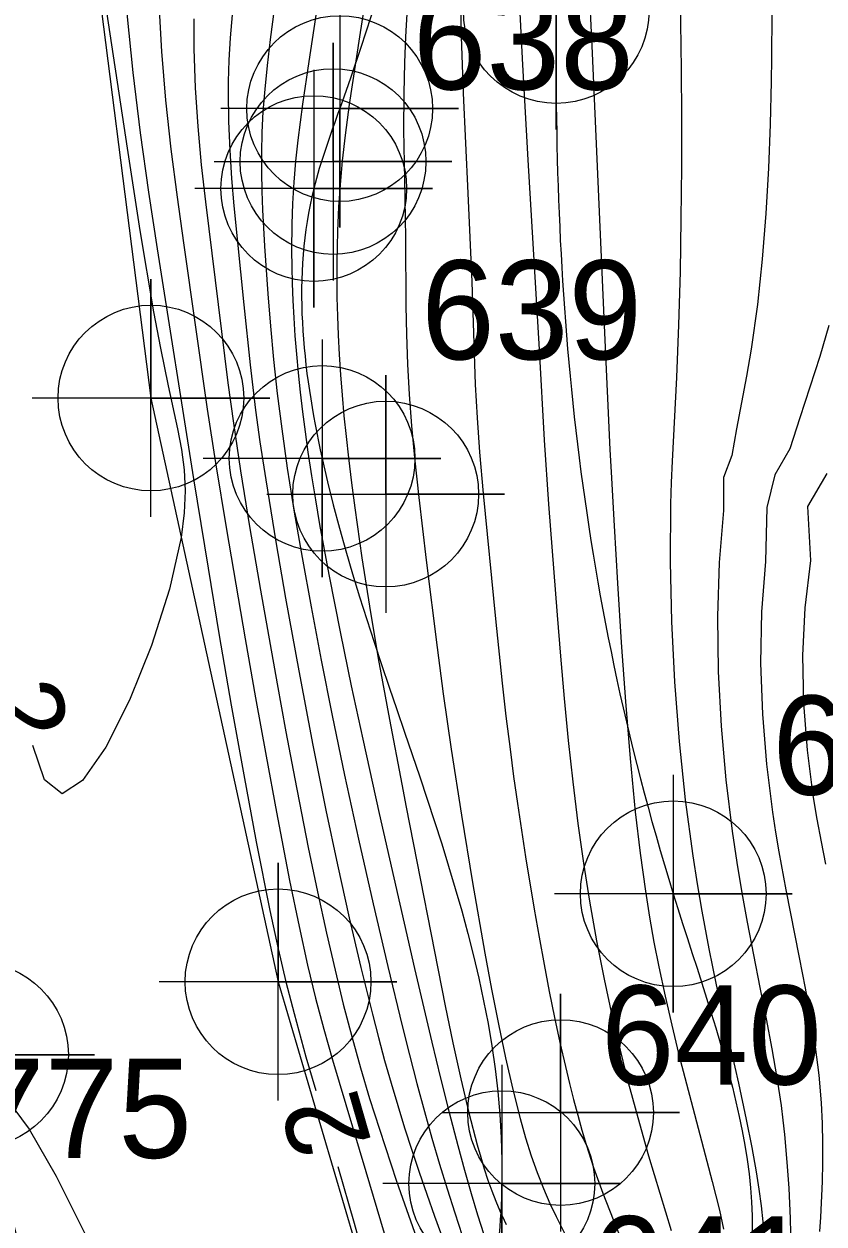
# Model space of a CAD drawing. Extents: x 2602990 to 2605851, y 618069 to 619180.
# Drawn here: x 2604044.25 to 2604064.45, y 618419.03 to 618449.32 of the extents above; entities that cross this region are included whole.
import ezdxf

# ---------------------------------------------------------------- set-up
doc = ezdxf.new("R2010")
doc.units = 0
for name, color, linetype in [('DTM Contours Major', 7, 'Continuous'), ('DTM Contours Minor', 7, 'Continuous'), ('DTM Contours Minor Text', 7, 'Continuous'), ('Exist DTM Breakline', 7, 'Continuous'), ('Exist DTM Breakline Cogo Number', 7, 'Continuous'), ('Exist DTM Breakline Cogo Point CELL', 7, 'Continuous'), ('Exist DTM Breakline Underwater', 7, 'Continuous'), ('Exist DTM Breakline Underwater Cogo Number', 7, 'Continuous'), ('Exist DTM Breakline Underwater Cogo Point CELL', 7, 'Continuous'), ('Exist DTM Crownline', 7, 'Continuous'), ('Exist Roads EOP', 7, 'Continuous'), ('Exist Roads Soil', 7, 'Continuous'), ('Exist Roads Soil Cogo Point CELL', 7, 'Continuous'), ('Exist Structure Major Bridge WW Cogo Point CELL', 7, 'Continuous')]:
    doc.layers.add(name, color=color, linetype=linetype)

# ---------------------------------------------------------------- blocks, each defined once
blk = doc.blocks.new('EXIST DTM BREAKLINE COGO POINT')
at = {"layer": 'Exist DTM Breakline Cogo Point CELL'}
blk.add_lwpolyline([(0, 0.06), (0, -0.06), (0, 0), (0.06, 0), (-0.06, 0)], dxfattribs=at)
blk.add_circle((0, 0), 0.04688, dxfattribs=at)
blk = doc.blocks.new('EXIST DTM BREAKLINE UNDERWATER COGO POINT')
at = {"layer": 'Exist DTM Breakline Underwater Cogo Point CELL'}
blk.add_lwpolyline([(0, 0.06), (0, -0.06), (0, 0), (0.06, 0), (-0.06, 0)], dxfattribs=at)
blk.add_circle((0, 0), 0.04688, dxfattribs=at)
blk = doc.blocks.new('EXIST ROADS SOIL COGO POINT')
at = {"layer": 'Exist Roads Soil Cogo Point CELL'}
blk.add_lwpolyline([(0, -0.06), (0, 0.06), (0, 0), (0.06, 0), (-0.06, 0)], dxfattribs=at)
blk.add_circle((0, 0), 0.04688, dxfattribs=at)
blk = doc.blocks.new('EXIST STRUCTURE MAJOR BRIDGE WW COGO POINT')
at = {"layer": 'Exist Structure Major Bridge WW Cogo Point CELL'}
blk.add_lwpolyline([(-0.06, 0), (0.06, 0), (0, 0), (0, 0.06), (0, -0.06)], dxfattribs=at)
blk.add_circle((0, 0), 0.04688, dxfattribs=at)

msp = doc.modelspace()

# ---------------------------------------------------------------- linework, layer by layer
at = {"layer": 'DTM Contours Major'}
for points in [[(2604047.659, 618449.831), (2604047.722, 618448.626), (2604047.828, 618447.393), (2604047.964, 618446.159), (2604048.119, 618444.952), (2604048.279, 618443.797), (2604048.881, 618439.601), (2604049.09, 618438.241), (2604049.366, 618436.56), (2604049.838, 618433.797), (2604050.1, 618432.314), (2604050.366, 618430.838), (2604050.628, 618429.425), (2604050.96, 618427.703), (2604051.198, 618426.541), (2604051.414, 618425.561), (2604051.614, 618424.73), (2604051.82, 618423.952), (2604052.041, 618423.177), (2604052.886, 618420.36), (2604053.972, 618416.706), (2604054.366, 618415.416), (2604054.72, 618414.293)], [(2604060.82, 618449.945), (2604060.844, 618448.171), (2604060.851, 618446.973), (2604060.849, 618445.71), (2604060.838, 618444.402), (2604060.814, 618443.067), (2604060.777, 618441.725), (2604060.723, 618440.395), (2604060.616, 618438.282), (2604060.594, 618437.747), (2604060.578, 618437.206), (2604060.567, 618435.743), (2604060.601, 618434.239), (2604060.678, 618432.718), (2604060.794, 618431.208), (2604060.947, 618429.734), (2604061.134, 618428.321), (2604061.244, 618427.613), (2604061.363, 618426.926), (2604061.543, 618425.979), (2604061.731, 618425.071), (2604061.921, 618424.202), (2604062.287, 618422.59), (2604062.488, 618421.668), (2604062.628, 618420.965), (2604062.739, 618420.346), (2604062.806, 618419.911), (2604062.861, 618419.492), (2604062.903, 618419.088), (2604062.929, 618418.7)]]:
    msp.add_lwpolyline(points, dxfattribs=at)
at = {"layer": 'DTM Contours Minor'}
for points in [[(2604053.727, 618455.425), (2604052.72, 618448.996), (2604052.465, 618447.283), (2604052.361, 618446.511), (2604052.288, 618445.867), (2604052.235, 618445.262), (2604052.197, 618444.703), (2604052.169, 618444.089), (2604052.158, 618443.703), (2604052.151, 618443.294), (2604052.15, 618442.863), (2604052.155, 618442.414), (2604052.167, 618441.948), (2604052.185, 618441.466), (2604052.212, 618440.973), (2604052.245, 618440.468), (2604052.285, 618439.954), (2604052.332, 618439.432), (2604052.385, 618438.904), (2604052.443, 618438.371), (2604052.52, 618437.737), (2604052.602, 618437.103), (2604052.782, 618435.845), (2604052.974, 618434.623), (2604053.196, 618433.307), (2604053.478, 618431.763), (2604053.791, 618430.132), (2604053.904, 618429.554), (2604054.89, 618424.539), (2604055.082, 618423.606), (2604055.279, 618422.699), (2604055.483, 618421.835), (2604055.694, 618421.031), (2604055.783, 618420.722), (2604055.873, 618420.425), (2604055.966, 618420.141), (2604056.062, 618419.87), (2604056.162, 618419.61), (2604056.265, 618419.364), (2604056.424, 618419.021)], [(2604058.415, 618452.431), (2604058.595, 618448.582), (2604058.905, 618441.523), (2604059.046, 618438.579), (2604059.075, 618438.007), (2604059.149, 618436.65), (2604059.233, 618435.203), (2604059.329, 618433.712), (2604059.436, 618432.223), (2604059.555, 618430.781), (2604059.686, 618429.432), (2604059.807, 618428.393), (2604059.94, 618427.433), (2604060.044, 618426.776), (2604060.157, 618426.142), (2604060.279, 618425.52), (2604060.437, 618424.779), (2604060.606, 618424.048), (2604060.78, 618423.333), (2604061.134, 618421.964), (2604061.627, 618420.108), (2604061.808, 618419.38), (2604061.916, 618418.903)], [(2604052.02, 618452.157), (2604051.441, 618448.373), (2604051.285, 618447.296), (2604051.167, 618446.391), (2604051.109, 618445.858), (2604051.063, 618445.329), (2604051.031, 618444.791), (2604051.014, 618444.268), (2604051.008, 618443.602), (2604051.012, 618443.19), (2604051.022, 618442.769), (2604051.039, 618442.34), (2604051.062, 618441.901), (2604051.092, 618441.451), (2604051.13, 618440.987), (2604051.174, 618440.512), (2604051.226, 618440.026), (2604051.284, 618439.531), (2604051.349, 618439.028), (2604051.421, 618438.515), (2604051.511, 618437.915), (2604051.61, 618437.306), (2604051.716, 618436.687), (2604051.947, 618435.426), (2604052.24, 618433.935), (2604052.514, 618432.615), (2604052.805, 618431.266), (2604053.223, 618429.389), (2604054.115, 618425.48), (2604054.549, 618423.617), (2604054.767, 618422.715), (2604054.985, 618421.843), (2604055.202, 618421.01), (2604055.373, 618420.389), (2604055.541, 618419.805), (2604055.705, 618419.262), (2604055.864, 618418.767)], [(2604046.256, 618450.189), (2604046.856, 618446.187), (2604047.178, 618444.106), (2604047.523, 618442.054), (2604047.696, 618441.141), (2604047.895, 618440.186), (2604048.131, 618439.102), (2604048.228, 618438.579), (2604048.294, 618438.065), (2604048.321, 618437.539), (2604048.301, 618436.978), (2604048.225, 618436.361), (2604047.929, 618435.052), (2604047.474, 618433.631), (2604046.917, 618432.25), (2604046.317, 618431.064), (2604045.732, 618430.225), (2604045.221, 618429.888), (2604044.775, 618430.24), (2604044.479, 618431.109)], [(2604050.609, 618450.024), (2604050.465, 618448.927), (2604050.39, 618448.274), (2604050.33, 618447.671), (2604050.287, 618447.111), (2604050.26, 618446.582), (2604050.247, 618446.072), (2604050.246, 618445.579), (2604050.257, 618445.1), (2604050.275, 618444.632), (2604050.327, 618443.711), (2604050.408, 618442.505), (2604050.473, 618441.689), (2604050.552, 618440.852), (2604050.647, 618439.99), (2604050.759, 618439.1), (2604050.901, 618438.107), (2604051.077, 618437.001), (2604051.275, 618435.852), (2604051.501, 618434.605), (2604051.757, 618433.259), (2604052.034, 618431.869), (2604052.348, 618430.361), (2604052.701, 618428.742), (2604053.07, 618427.109), (2604053.437, 618425.533), (2604053.798, 618424.033), (2604053.983, 618423.298), (2604054.17, 618422.577), (2604054.361, 618421.872), (2604054.552, 618421.198), (2604054.744, 618420.545), (2604054.937, 618419.917), (2604055.129, 618419.315), (2604055.317, 618418.744)], [(2604055.272, 618449.985), (2604055.29, 618449.007), (2604055.339, 618447.575), (2604055.455, 618445.046), (2604055.555, 618442.812), (2604055.647, 618440.223), (2604055.692, 618439.381), (2604055.754, 618438.516), (2604055.845, 618437.47), (2604056.154, 618434.302), (2604056.325, 618432.682), (2604056.42, 618431.85), (2604056.523, 618431.013), (2604056.613, 618430.329), (2604056.709, 618429.648), (2604056.913, 618428.3), (2604057.133, 618426.976), (2604057.257, 618426.271), (2604057.384, 618425.579), (2604057.514, 618424.902), (2604057.646, 618424.246), (2604057.782, 618423.611), (2604057.92, 618423.003), (2604058.023, 618422.579), (2604058.126, 618422.171), (2604058.232, 618421.777), (2604058.338, 618421.4), (2604058.447, 618421.037), (2604058.633, 618420.461), (2604058.864, 618419.813), (2604059.124, 618419.145), (2604059.419, 618418.401)], [(2604053.929, 618449.727), (2604053.884, 618448.999), (2604053.857, 618448.349), (2604053.84, 618447.563), (2604053.838, 618446.65), (2604053.857, 618445.389), (2604053.881, 618443.922), (2604053.896, 618442.208), (2604053.91, 618441.48), (2604053.937, 618440.733), (2604053.979, 618439.968), (2604054.037, 618439.18), (2604054.111, 618438.366), (2604054.217, 618437.364), (2604054.404, 618435.783), (2604054.68, 618433.58), (2604054.835, 618432.416), (2604055.037, 618431.012), (2604055.295, 618429.353), (2604055.578, 618427.65), (2604055.89, 618425.868), (2604056.058, 618424.958), (2604056.231, 618424.073), (2604056.408, 618423.227), (2604056.59, 618422.429), (2604056.778, 618421.693), (2604056.916, 618421.206), (2604057.06, 618420.754), (2604057.208, 618420.332), (2604057.366, 618419.93), (2604057.53, 618419.552), (2604057.685, 618419.224), (2604057.994, 618418.613)], [(2604056.75, 618449.922), (2604056.834, 618448.285), (2604056.971, 618445.891), (2604057.256, 618441.107), (2604057.384, 618438.817), (2604057.495, 618437.196), (2604057.709, 618434.402), (2604057.795, 618433.362), (2604057.89, 618432.296), (2604057.994, 618431.231), (2604058.107, 618430.191), (2604058.237, 618429.14), (2604058.378, 618428.138), (2604058.53, 618427.179), (2604058.707, 618426.177), (2604058.898, 618425.207), (2604059.104, 618424.26), (2604059.235, 618423.699), (2604059.37, 618423.145), (2604059.508, 618422.604), (2604059.788, 618421.565), (2604060.022, 618420.751), (2604060.587, 618418.865)], [(2604046.85, 618449.588), (2604046.998, 618448.092), (2604047.186, 618446.575), (2604047.398, 618445.077), (2604047.617, 618443.64), (2604048.535, 618437.84), (2604048.902, 618435.585), (2604049.185, 618433.888), (2604049.487, 618432.124), (2604049.8, 618430.364), (2604050.113, 618428.68), (2604050.46, 618426.941), (2604050.669, 618425.978), (2604050.867, 618425.143), (2604051.071, 618424.343), (2604051.372, 618423.25), (2604051.618, 618422.4)], [(2604048.542, 618449.448), (2604048.539, 618448.942), (2604048.541, 618448.69), (2604048.575, 618447.71), (2604048.641, 618446.732), (2604048.73, 618445.767), (2604048.834, 618444.828), (2604049.403, 618440.265), (2604049.542, 618439.245), (2604049.723, 618438.042), (2604049.95, 618436.639), (2604050.224, 618435.033), (2604050.644, 618432.667), (2604050.866, 618431.457), (2604051.091, 618430.268), (2604051.431, 618428.536), (2604051.664, 618427.414), (2604051.89, 618426.374), (2604052.105, 618425.436), (2604052.313, 618424.58), (2604052.526, 618423.76), (2604052.747, 618422.969), (2604052.979, 618422.196), (2604053.225, 618421.421), (2604053.66, 618420.115), (2604054.31, 618418.25)], [(2604049.505, 618449.549), (2604049.46, 618448.967), (2604049.429, 618448.409), (2604049.412, 618447.869), (2604049.408, 618447.604), (2604049.416, 618446.859), (2604049.446, 618446.131), (2604049.492, 618445.42), (2604049.551, 618444.727), (2604049.8, 618442.23), (2604049.961, 618440.719), (2604050.102, 618439.569), (2604050.211, 618438.773), (2604050.355, 618437.811), (2604050.61, 618436.253), (2604050.858, 618434.826), (2604051.19, 618432.992), (2604051.548, 618431.113), (2604051.876, 618429.475), (2604052.168, 618428.096), (2604052.464, 618426.761), (2604052.756, 618425.508), (2604053.048, 618424.324), (2604053.2, 618423.741), (2604053.357, 618423.162), (2604053.521, 618422.585), (2604053.689, 618422.022), (2604053.863, 618421.46), (2604054.044, 618420.899), (2604054.23, 618420.34), (2604054.617, 618419.227), (2604055.069, 618417.99)], [(2604063.128, 618449.585), (2604063.122, 618448.454), (2604063.113, 618447.866), (2604063.088, 618446.791), (2604063.046, 618445.676), (2604062.982, 618444.535), (2604062.892, 618443.384), (2604062.77, 618442.237), (2604062.612, 618441.109), (2604062.496, 618440.434), (2604062.244, 618439.098), (2604062.121, 618438.425), (2604061.913, 618437.871), (2604061.915, 618437.04), (2604061.801, 618435.725), (2604061.759, 618434.362), (2604061.778, 618432.976), (2604061.852, 618431.595), (2604061.972, 618430.244), (2604062.131, 618428.949), (2604062.249, 618428.158), (2604062.377, 618427.394), (2604062.512, 618426.652), (2604062.833, 618424.999), (2604062.988, 618424.21), (2604063.132, 618423.45), (2604063.259, 618422.721), (2604063.364, 618422.025), (2604063.412, 618421.653), (2604063.452, 618421.291), (2604063.513, 618420.596), (2604063.557, 618419.933), (2604063.592, 618419.17), (2604063.601, 618418.804)], [(2604064.571, 618441.711), (2604064.344, 618440.93), (2604064.094, 618440.156), (2604063.837, 618439.382), (2604063.587, 618438.599), (2604063.206, 618437.942), (2604063.01, 618437.113), (2604062.972, 618435.749), (2604062.87, 618434.479), (2604062.848, 618433.189), (2604062.894, 618431.9), (2604062.999, 618430.637), (2604063.15, 618429.422), (2604063.228, 618428.917), (2604063.311, 618428.424), (2604063.488, 618427.466), (2604063.826, 618425.755), (2604063.973, 618424.987), (2604064.107, 618424.235), (2604064.223, 618423.5), (2604064.315, 618422.785), (2604064.378, 618422.092), (2604064.405, 618421.572), (2604064.415, 618421.068), (2604064.412, 618420.578), (2604064.399, 618420.103), (2604064.357, 618419.201), (2604064.338, 618418.842)], [(2604064.519, 618437.971), (2604064.033, 618437.141), (2604064.11, 618435.778), (2604063.961, 618434.587), (2604063.905, 618433.379), (2604063.929, 618432.173), (2604064.022, 618430.988), (2604064.17, 618429.843), (2604064.268, 618429.253), (2604064.375, 618428.678), (2604064.488, 618428.115)], [(2604046.134, 618409.642), (2604046.009, 618411.015), (2604045.537, 618413.159), (2604044.877, 618415.697), (2604044.19, 618418.255), (2604043.638, 618420.457), (2604043.379, 618421.926), (2604043.479, 618422.376), (2604043.832, 618422.171), (2604044.381, 618421.422), (2604045.066, 618420.237), (2604045.827, 618418.725), (2604046.605, 618416.996), (2604047.21, 618415.512), (2604047.793, 618413.958), (2604048.364, 618412.333), (2604048.927, 618410.636), (2604049.49, 618408.868), (2604050.059, 618407.026), (2604050.452, 618405.724)], [(2604052.173, 618420.479), (2604052.585, 618419.053), (2604052.958, 618417.718)]]:
    msp.add_lwpolyline(points, dxfattribs=at)
at = {"layer": 'Exist DTM Breakline'}
msp.add_spline([(2604056.195, 618608.101), (2604070.612, 618564.846), (2604060.948, 618498.617), (2604052.223, 618447.183), (2604051.568, 618445.166), (2604051.779, 618438.355), (2604056.316, 618420.051), (2604056.045, 618414.227), (2604060.112, 618404.174), (2604065.814, 618393.977), (2604079.591, 618374.932), (2604102.645, 618354.376), (2604129.573, 618330.438), (2604185.644, 618288.739), (2604229.181, 618260.22), (2604259.941, 618240.43), (2604275.412, 618231.212), (2604276.014, 618212.47)], degree=3, dxfattribs=at)
at = {"layer": 'Exist DTM Breakline Underwater'}
msp.add_spline([(2604079.985, 618669.398), (2604080.498, 618655.701), (2604080.544, 618620.53), (2604079.102, 618556.838), (2604066.566, 618502.508), (2604057.691, 618449.657), (2604060.643, 618427.367), (2604061.965, 618415.95), (2604060.058, 618413.35)], degree=3, dxfattribs=at)
at = {"layer": 'Exist DTM Crownline'}
msp.add_spline([(2603233.488, 618380.754), (2603285.185, 618400.095), (2603335.457, 618418.629), (2603390.812, 618439.069), (2603440.087, 618457.325), (2603493.996, 618477.231), (2603542.655, 618495.301), (2603600.808, 618516.867), (2603653.659, 618536.362), (2603706.222, 618555.742), (2603764.811, 618577.593), (2603823.52, 618599.847), (2603878.564, 618620.56), (2603937.951, 618643.078), (2603997.369, 618665.789), (2604036.209, 618680.665), (2604055.311, 618688.017)], degree=3, dxfattribs=at)
at = {"layer": 'Exist Roads EOP'}
msp.add_spline([(2603230.17, 618389.98), (2603282.929, 618409.597), (2603332.773, 618427.868), (2603388.167, 618448.413), (2603437.203, 618466.721), (2603490.778, 618486.527), (2603539.039, 618504.558), (2603597.451, 618526.156), (2603651.053, 618545.972), (2603705.208, 618566.084), (2603762.02, 618587.183), (2603820.334, 618609.162), (2603876.341, 618629.99), (2603934.909, 618652.28), (2603996.409, 618675.568), (2604033.216, 618689.957), (2604052.01, 618697.199)], degree=3, dxfattribs=at)
at = {"layer": 'Exist Roads Soil'}
msp.add_lwpolyline([(2604045.714, 618453.546), (2604047.459, 618439.879), (2604050.667, 618425.146), (2604055.11, 618410.065), (2604061.526, 618394.624), (2604071.604, 618377.972), (2604081.757, 618365.136), (2604090.865, 618355.107)], dxfattribs=at)

# ---------------------------------------------------------------- block references
at = {"layer": 'Exist DTM Breakline Cogo Point CELL', "xscale": 50, "yscale": 50}
for p in [(2604052.223, 618447.183), (2604051.568, 618445.166), (2604051.779, 618438.355), (2604056.316, 618420.051)]:
    msp.add_blockref('EXIST DTM BREAKLINE COGO POINT', p, dxfattribs=at)
at = {"layer": 'Exist DTM Breakline Underwater Cogo Point CELL', "xscale": 50, "yscale": 50}
for p in [(2604057.691, 618449.657), (2604060.643, 618427.367)]:
    msp.add_blockref('EXIST DTM BREAKLINE UNDERWATER COGO POINT', p, dxfattribs=at)
at = {"layer": 'Exist Roads Soil Cogo Point CELL', "xscale": 50, "yscale": 50}
for p in [(2604047.459, 618439.879), (2604050.667, 618425.146), (2604043.031, 618423.302)]:
    msp.add_blockref('EXIST ROADS SOIL COGO POINT', p, dxfattribs=at)
at = {"layer": 'Exist Structure Major Bridge WW Cogo Point CELL', "xscale": 50, "yscale": 50}
for p in [(2604052.055, 618445.846), (2604053.385, 618437.455), (2604057.8, 618421.844)]:
    msp.add_blockref('EXIST STRUCTURE MAJOR BRIDGE WW COGO POINT', p, dxfattribs=at)

# ---------------------------------------------------------------- texts
at = {"layer": 'DTM Contours Minor Text'}
for rotation, p in [(282.4076, (2604043.137, 618432.506)), (106.1194, (2604053.037, 618421.089))]:
    msp.add_text('2', height=2, rotation=rotation, dxfattribs=at).set_placement(p)
at = {"layer": 'Exist DTM Breakline Cogo Number'}
for s, p in [('638', (2604054.068, 618447.666)), ('639', (2604054.279, 618440.855)), ('640', (2604058.816, 618422.551)), ('775', (2604042.917, 618420.701)), ('641', (2604058.545, 618416.727))]:
    msp.add_text(s, height=2.5, dxfattribs=at).set_placement(p)
at = {"layer": 'Exist DTM Breakline Underwater Cogo Number'}
msp.add_text('646', height=2.5, dxfattribs=at).set_placement((2604063.143, 618429.867))

doc.saveas('drawing.dxf')
